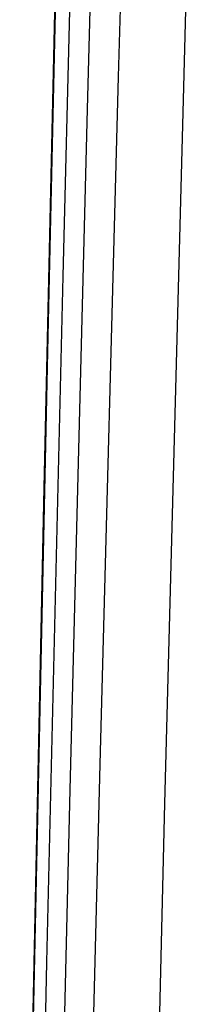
# Model space of a CAD drawing. Header units: metres. Extents: x 209848 to 209928, y 1182430 to 1182563.
# Tile 545 of 656: x 209852.6274 to 209852.6539, y 1182484.5276 to 1182484.6709. Entities that reach past the tile are written whole.
import ezdxf

# ---------------------------------------------------------------- set-up
doc = ezdxf.new("R2010")
doc.units = ezdxf.units.M
doc.header["$MEASUREMENT"] = 0
doc.linetypes.add('DGN Style 2', pattern=[15.036391, 9.021834, -6.014556])
doc.layers.get('0').update_dxf_attribs({"color": 254})

# ---------------------------------------------------------------- blocks, each defined once
blk = doc.blocks.new('*U2')
at = {"color": 3, "linetype": 'Continuous'}
for p, q in [((1.28853, -14.3547), (1.28634, -14.45317)), ((1.28634, -14.45317), (1.28427, -14.55166))]:
    blk.add_line(p, q, dxfattribs=at)
blk = doc.blocks.new('*U3')
at = {"color": 3, "linetype": 'Continuous'}
for p, q in [((1.28905, -14.33329), (1.28682, -14.4323)), ((1.28682, -14.4323), (1.2847, -14.53131)), ((1.2847, -14.53131), (1.28271, -14.63033))]:
    blk.add_line(p, q, dxfattribs=at)
blk = doc.blocks.new('*U4')
at = {"color": 3, "linetype": 'Continuous'}
for p, q in [((1.28843, -14.35901), (1.28623, -14.45827)), ((1.28623, -14.45827), (1.28415, -14.55752))]:
    blk.add_line(p, q, dxfattribs=at)
blk = doc.blocks.new('*U5')
at = {"color": 3, "linetype": 'Continuous'}
for p, q in [((1.28906, -14.33682), (1.2868, -14.4362)), ((1.2868, -14.4362), (1.28467, -14.53559))]:
    blk.add_line(p, q, dxfattribs=at)
blk = doc.blocks.new('*U6')
at = {"color": 3, "linetype": 'Continuous'}
for p, q in [((1.29145, -14.32765), (1.28897, -14.42749)), ((1.28897, -14.42749), (1.28662, -14.52732)), ((1.28662, -14.52732), (1.2844, -14.62719))]:
    blk.add_line(p, q, dxfattribs=at)
blk = doc.blocks.new('*U7')
at = {"color": 3, "linetype": 'Continuous'}
for p, q in [((1.29518, -14.30409), (1.29252, -14.40317)), ((1.29252, -14.40317), (1.28999, -14.50225)), ((1.28999, -14.50225), (1.2876, -14.60135))]:
    blk.add_line(p, q, dxfattribs=at)
blk = doc.blocks.new('*U8')
at = {"color": 3, "linetype": 'Continuous'}
for p, q in [((1.29988, -14.29851), (1.29705, -14.39849)), ((1.29705, -14.39849), (1.29435, -14.49848)), ((1.29435, -14.49848), (1.29179, -14.59844))]:
    blk.add_line(p, q, dxfattribs=at)
blk = doc.blocks.new('*U9')
at = {"color": 3, "linetype": 'Continuous'}
for p, q in [((1.30912, -14.30309), (1.30641, -14.40367)), ((1.30641, -14.40367), (1.30379, -14.50424)), ((1.30379, -14.50424), (1.30129, -14.60479))]:
    blk.add_line(p, q, dxfattribs=at)
blk = doc.blocks.new('ATTEMP')
at = {"color": 3, "linetype": 'Continuous'}
for name in ['*U9', '*U8', '*U7', '*U6', '*U4', '*U5', '*U3', '*U2']:
    blk.add_blockref(name, (-8.51117, 0), dxfattribs=at)

msp = doc.modelspace()

# ---------------------------------------------------------------- block references
at = {"color": 1, "linetype": 'DGN Style 2'}
msp.add_blockref('ATTEMP', (209859.85591, 1182499.06107), dxfattribs=at)

doc.saveas('drawing.dxf')
